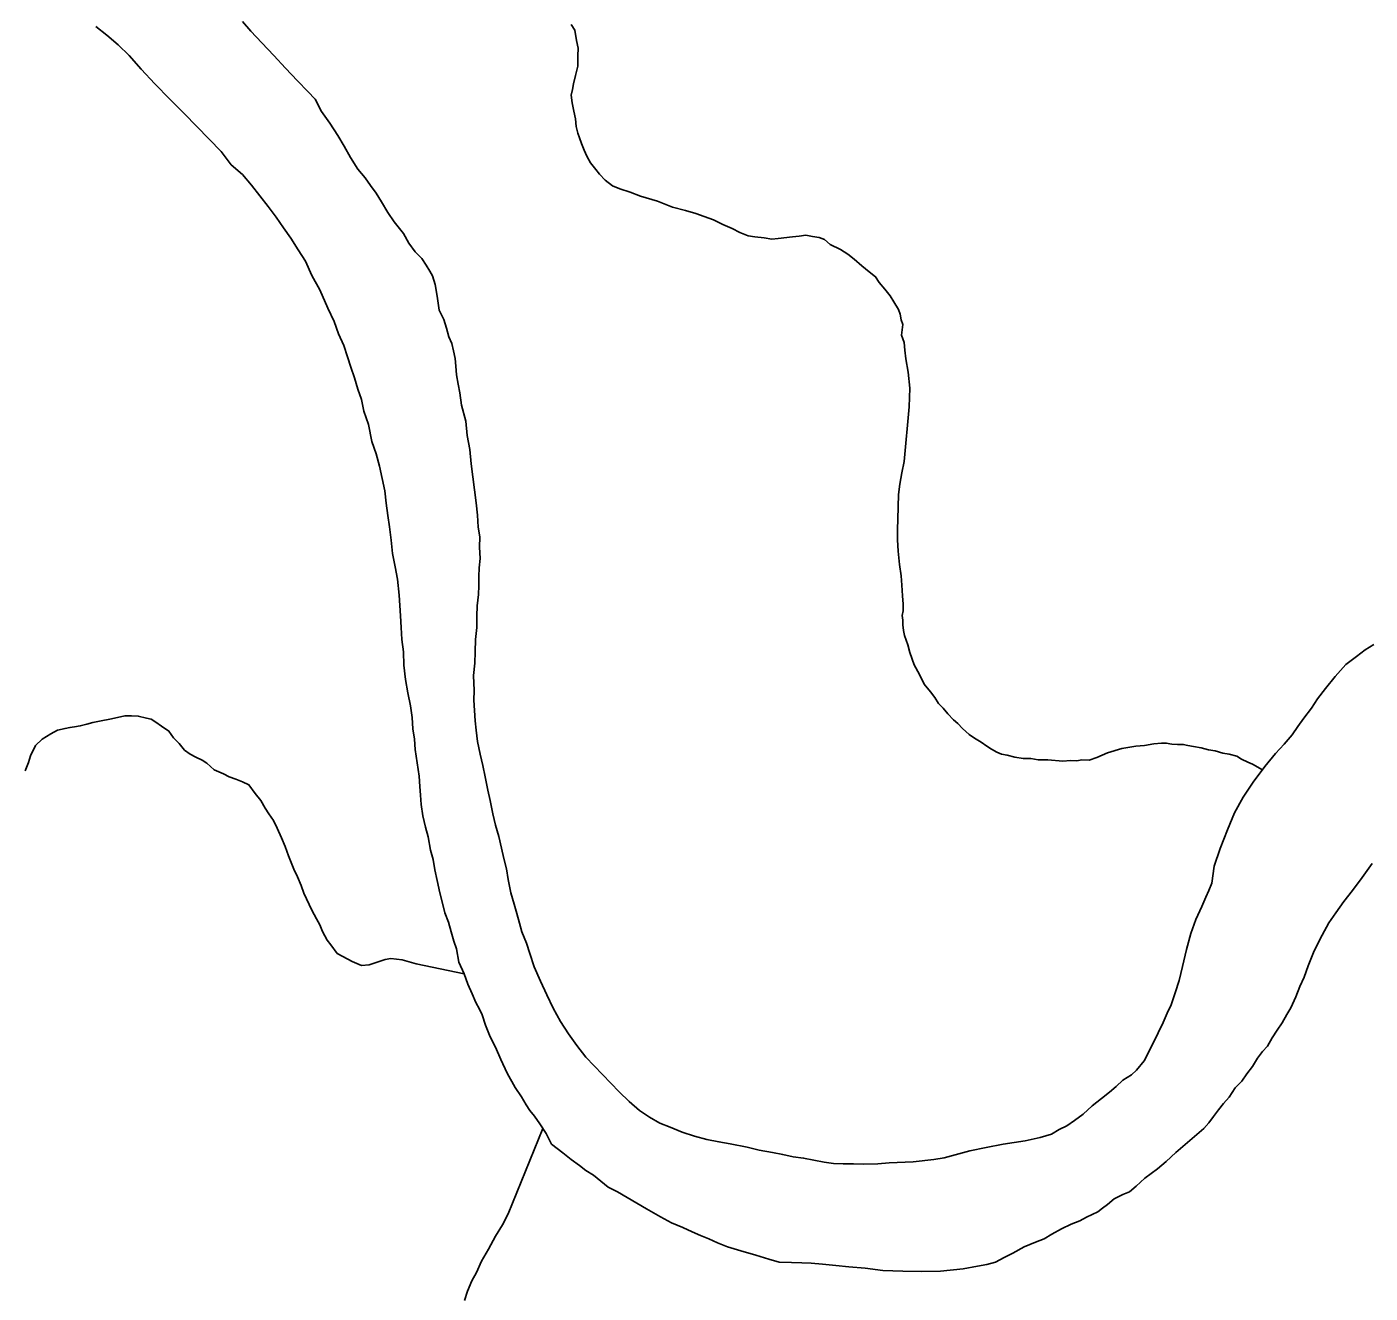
# Model space of a CAD drawing. Extents: x 2.1 to 73.9, y 4 to 26.
# Drawn here: x 46.3737 to 46.6437, y 22.6889 to 22.9435 of the extents above; entities that cross this region are included whole.
import ezdxf

# ---------------------------------------------------------------- set-up
doc = ezdxf.new("R2010")
doc.units = 0
doc.layers.add('GM_X_Major_River', color=7, linetype='Continuous')
doc.layers.add('GM_X_Minor_River', color=7, linetype='Continuous')

msp = doc.modelspace()

# ---------------------------------------------------------------- linework, layer by layer
at = {"layer": 'GM_X_Major_River'}
for points in [[(46.38755, 22.94358), (46.38978, 22.94181), (46.39201, 22.93986), (46.39424, 22.93771), (46.39664, 22.93499), (46.39942, 22.93207), (46.40238, 22.92896), (46.40534, 22.92603), (46.41275, 22.91844), (46.41477, 22.91573), (46.417, 22.91378), (46.41885, 22.91164), (46.4205, 22.90951), (46.42216, 22.90738), (46.42382, 22.90525), (46.42528, 22.90312), (46.42675, 22.901), (46.42821, 22.89868), (46.42967, 22.89636), (46.43093, 22.89348), (46.43257, 22.89059), (46.43418, 22.88694), (46.43545, 22.88425), (46.43633, 22.88176), (46.43742, 22.87946), (46.43812, 22.87716), (46.43882, 22.87505), (46.43953, 22.87295), (46.44023, 22.87065), (46.44094, 22.86854), (46.44145, 22.86625), (46.44234, 22.86357), (46.44301, 22.86013), (46.4439, 22.85764), (46.44459, 22.85516), (46.4451, 22.85267), (46.44561, 22.85019), (46.44593, 22.84772), (46.44625, 22.84524), (46.44657, 22.84295), (46.44688, 22.84029), (46.44719, 22.83762), (46.4477, 22.83495), (46.44821, 22.83247), (46.4485, 22.82923), (46.44864, 22.82714), (46.44878, 22.82505), (46.44891, 22.82276), (46.44904, 22.82029), (46.44936, 22.81782), (46.44948, 22.81515), (46.44979, 22.8123), (46.45029, 22.80962), (46.4508, 22.80695), (46.45112, 22.80467), (46.45125, 22.80238), (46.45158, 22.80029), (46.45172, 22.7982), (46.45253, 22.79286), (46.45267, 22.79076), (46.45282, 22.78905), (46.45296, 22.78715), (46.45328, 22.78486), (46.4538, 22.78257), (46.45432, 22.78066), (46.45482, 22.77799), (46.45534, 22.77607), (46.45567, 22.77398), (46.45619, 22.77187), (46.45669, 22.76939), (46.45721, 22.76729), (46.45773, 22.76538), (46.45845, 22.76346), (46.45897, 22.76155), (46.45949, 22.75964), (46.46002, 22.75811)], [(46.38755, 22.94358), (46.38978, 22.94181), (46.39201, 22.93986), (46.39424, 22.93771), (46.39664, 22.93499), (46.39942, 22.93207), (46.40238, 22.92896), (46.40534, 22.92603), (46.41275, 22.91844), (46.41477, 22.91573), (46.417, 22.91378), (46.41885, 22.91164), (46.4205, 22.90951), (46.42216, 22.90738), (46.42382, 22.90525), (46.42528, 22.90312), (46.42675, 22.901), (46.42821, 22.89868), (46.42967, 22.89636), (46.43093, 22.89348), (46.43257, 22.89059), (46.43418, 22.88694), (46.43545, 22.88425), (46.43633, 22.88176), (46.43742, 22.87946), (46.43812, 22.87716), (46.43882, 22.87505), (46.43953, 22.87295), (46.44023, 22.87065), (46.44094, 22.86854), (46.44145, 22.86625), (46.44234, 22.86357), (46.44301, 22.86013), (46.4439, 22.85764), (46.44459, 22.85516), (46.4451, 22.85267), (46.44561, 22.85019), (46.44593, 22.84772), (46.44625, 22.84524), (46.44657, 22.84295), (46.44688, 22.84029), (46.44719, 22.83762), (46.4477, 22.83495), (46.44821, 22.83247), (46.4485, 22.82923), (46.44864, 22.82714), (46.44878, 22.82505), (46.44891, 22.82276), (46.44904, 22.82029), (46.44936, 22.81782), (46.44948, 22.81515), (46.44979, 22.8123), (46.45029, 22.80962), (46.4508, 22.80695), (46.45112, 22.80467), (46.45125, 22.80238), (46.45158, 22.80029), (46.45172, 22.7982), (46.45253, 22.79286), (46.45267, 22.79076), (46.45282, 22.78905), (46.45296, 22.78715), (46.45328, 22.78486), (46.4538, 22.78257), (46.45432, 22.78066), (46.45482, 22.77799), (46.45534, 22.77607), (46.45567, 22.77398), (46.45619, 22.77187), (46.45669, 22.76939), (46.45721, 22.76729), (46.45773, 22.76538), (46.45845, 22.76346), (46.45897, 22.76155), (46.45949, 22.75964), (46.46002, 22.75811)], [(46.46429, 22.84535), (46.46398, 22.84783), (46.46303, 22.85564), (46.46272, 22.85849), (46.46222, 22.86135), (46.46192, 22.86421), (46.46105, 22.86746), (46.46073, 22.86994), (46.46039, 22.87166), (46.46006, 22.87356), (46.45991, 22.87528), (46.45976, 22.8768), (46.45942, 22.87833), (46.45908, 22.87986), (46.45854, 22.8812), (46.45801, 22.88292), (46.45749, 22.88464), (46.45659, 22.88656), (46.45626, 22.88885), (46.45593, 22.89057), (46.45577, 22.89171), (46.45524, 22.89343), (46.45469, 22.8944), (46.45396, 22.89556), (46.45305, 22.89691), (46.45175, 22.89827), (46.45047, 22.90001), (46.44937, 22.90194), (46.44753, 22.90427), (46.44625, 22.9062), (46.44498, 22.90832), (46.44388, 22.91005), (46.44278, 22.9116), (46.44168, 22.91315), (46.4402, 22.91489), (46.43874, 22.91721), (46.43747, 22.91952), (46.43619, 22.92164), (46.43455, 22.92415), (46.43289, 22.92647), (46.43163, 22.92898), (46.43015, 22.93053), (46.42811, 22.93267), (46.4257, 22.9352), (46.4233, 22.93773), (46.42089, 22.94026), (46.41867, 22.9426), (46.41701, 22.94454)], [(46.41701, 22.94454), (46.41867, 22.9426), (46.42089, 22.94026), (46.4233, 22.93773), (46.4257, 22.9352), (46.42811, 22.93267), (46.43015, 22.93053), (46.43163, 22.92898), (46.43289, 22.92647), (46.43455, 22.92415), (46.43619, 22.92164), (46.43747, 22.91952), (46.43874, 22.91721), (46.4402, 22.91489), (46.44168, 22.91315), (46.44278, 22.9116), (46.44388, 22.91005), (46.44498, 22.90832), (46.44625, 22.9062), (46.44753, 22.90427), (46.44937, 22.90194), (46.45047, 22.90001), (46.45175, 22.89827), (46.45305, 22.89691), (46.45396, 22.89556), (46.45469, 22.8944), (46.45524, 22.89343), (46.45577, 22.89171), (46.45593, 22.89057), (46.45626, 22.88885), (46.45659, 22.88656), (46.45749, 22.88464), (46.45801, 22.88292), (46.45854, 22.8812), (46.45908, 22.87986), (46.45942, 22.87833), (46.45976, 22.8768), (46.45991, 22.87528), (46.46006, 22.87356), (46.46039, 22.87166), (46.46073, 22.86994), (46.46105, 22.86746), (46.46192, 22.86421), (46.46222, 22.86135), (46.46272, 22.85849), (46.46303, 22.85564), (46.46398, 22.84783), (46.46429, 22.84535)], [(46.60453, 22.74931), (46.60371, 22.74686), (46.60291, 22.74517), (46.6021, 22.74329), (46.6011, 22.74123), (46.6003, 22.73954), (46.5983, 22.7356), (46.59673, 22.73374), (46.59576, 22.73282), (46.59402, 22.73172), (46.59266, 22.73043), (46.59131, 22.72932), (46.58975, 22.72803), (46.58782, 22.72656), (46.58607, 22.7249), (46.58432, 22.72361), (46.58278, 22.72251), (46.58124, 22.72179), (46.5797, 22.72088), (46.5774, 22.72018), (46.57435, 22.7195), (46.56996, 22.71885), (46.56653, 22.71818), (46.56328, 22.7175), (46.55812, 22.71611), (46.55602, 22.71579), (46.55183, 22.71532), (46.54707, 22.71507), (46.54479, 22.71493), (46.54194, 22.71482), (46.53985, 22.71487), (46.53776, 22.71492), (46.53587, 22.71497), (46.53397, 22.71521), (46.53189, 22.71564), (46.52982, 22.71607), (46.52773, 22.71632), (46.52565, 22.71675), (46.52358, 22.71718), (46.52093, 22.71763), (46.51847, 22.71826), (46.51507, 22.71892), (46.5128, 22.71935), (46.51035, 22.7198), (46.50789, 22.72043), (46.50544, 22.72125), (46.503, 22.72226), (46.50093, 22.72307), (46.49887, 22.72427), (46.49682, 22.72565), (46.49477, 22.72741), (46.49273, 22.72936), (46.48607, 22.73636), (46.48423, 22.73869), (46.48258, 22.74101), (46.48093, 22.74352), (46.47948, 22.74622), (46.47821, 22.74891), (46.47695, 22.7516), (46.47569, 22.75448), (46.47481, 22.75716), (46.4741, 22.75927), (46.47321, 22.76157), (46.47269, 22.76329), (46.47216, 22.7652), (46.47164, 22.76712), (46.47094, 22.76941), (46.47044, 22.77208), (46.47011, 22.77418), (46.46959, 22.77628), (46.46908, 22.77838), (46.46856, 22.78068), (46.46786, 22.78297), (46.46735, 22.78527), (46.46685, 22.78794), (46.46633, 22.79004), (46.46582, 22.79271), (46.46531, 22.795), (46.4648, 22.79729), (46.46429, 22.79978), (46.46397, 22.80206), (46.46383, 22.80396), (46.46369, 22.80606), (46.46355, 22.80815), (46.4636, 22.81005), (46.46349, 22.81309), (46.46374, 22.81555), (46.46379, 22.81783), (46.46386, 22.8203), (46.46411, 22.82276), (46.46416, 22.82503), (46.46422, 22.82712), (46.46446, 22.82939), (46.46451, 22.8311), (46.46455, 22.833), (46.4646, 22.83471), (46.46483, 22.8366), (46.4647, 22.83888), (46.46475, 22.84097), (46.46442, 22.84288), (46.46429, 22.84535)], [(46.46429, 22.84535), (46.46442, 22.84288), (46.46475, 22.84097), (46.4647, 22.83888), (46.46483, 22.8366), (46.4646, 22.83471), (46.46455, 22.833), (46.46451, 22.8311), (46.46446, 22.82939), (46.46422, 22.82712), (46.46416, 22.82503), (46.46411, 22.82276), (46.46386, 22.8203), (46.46379, 22.81783), (46.46374, 22.81555), (46.46349, 22.81309), (46.4636, 22.81005), (46.46355, 22.80815), (46.46369, 22.80606), (46.46383, 22.80396), (46.46397, 22.80206), (46.46429, 22.79978), (46.4648, 22.79729), (46.46531, 22.795), (46.46582, 22.79271), (46.46633, 22.79004), (46.46685, 22.78794), (46.46735, 22.78527), (46.46786, 22.78297), (46.46856, 22.78068), (46.46908, 22.77838), (46.46959, 22.77628), (46.47011, 22.77418), (46.47044, 22.77208), (46.47094, 22.76941), (46.47164, 22.76712), (46.47216, 22.7652), (46.47269, 22.76329), (46.47321, 22.76157), (46.4741, 22.75927), (46.47481, 22.75716), (46.47569, 22.75448), (46.47695, 22.7516), (46.47821, 22.74891), (46.47948, 22.74622), (46.48093, 22.74352), (46.48258, 22.74101), (46.48423, 22.73869), (46.48607, 22.73636), (46.49273, 22.72936), (46.49477, 22.72741), (46.49682, 22.72565), (46.49887, 22.72427), (46.50093, 22.72307), (46.503, 22.72226), (46.50544, 22.72125), (46.50789, 22.72043), (46.51035, 22.7198), (46.5128, 22.71935), (46.51507, 22.71892), (46.51847, 22.71826), (46.52093, 22.71763), (46.52358, 22.71718), (46.52565, 22.71675), (46.52773, 22.71632), (46.52982, 22.71607), (46.53189, 22.71564), (46.53397, 22.71521), (46.53587, 22.71497), (46.53776, 22.71492), (46.53985, 22.71487), (46.54194, 22.71482), (46.54479, 22.71493), (46.54707, 22.71507), (46.55183, 22.71532), (46.55602, 22.71579), (46.55812, 22.71611), (46.56328, 22.7175), (46.56653, 22.71818), (46.56996, 22.71885), (46.57435, 22.7195), (46.5774, 22.72018), (46.5797, 22.72088), (46.58124, 22.72179), (46.58278, 22.72251), (46.58432, 22.72361), (46.58607, 22.7249), (46.58782, 22.72656), (46.58975, 22.72803), (46.59131, 22.72932), (46.59266, 22.73043), (46.59402, 22.73172), (46.59576, 22.73282), (46.59673, 22.73374), (46.5983, 22.7356), (46.6003, 22.73954), (46.6011, 22.74123), (46.6021, 22.74329), (46.60291, 22.74517), (46.60371, 22.74686), (46.60453, 22.74931)], [(46.64446, 22.81931), (46.64272, 22.81822), (46.64098, 22.81693), (46.63885, 22.81528), (46.6367, 22.81286), (46.63474, 22.81044), (46.63317, 22.8084), (46.63198, 22.80653), (46.63041, 22.80448), (46.62923, 22.8028), (46.62805, 22.80112), (46.62648, 22.79926), (46.62473, 22.79741), (46.62257, 22.7948), (46.62021, 22.79163), (46.61824, 22.78865), (46.61645, 22.78546), (46.61504, 22.78208), (46.61361, 22.77832), (46.61238, 22.77474), (46.61192, 22.77134), (46.61131, 22.76983), (46.61071, 22.76852), (46.6099, 22.76664), (46.6087, 22.76401), (46.60768, 22.76119), (46.60684, 22.75798), (46.60599, 22.75459), (46.60535, 22.75175), (46.60453, 22.74931)], [(46.60453, 22.74931), (46.60535, 22.75175), (46.60599, 22.75459), (46.60684, 22.75798), (46.60768, 22.76119), (46.6087, 22.76401), (46.6099, 22.76664), (46.61071, 22.76852), (46.61131, 22.76983), (46.61192, 22.77134), (46.61238, 22.77474), (46.61361, 22.77832), (46.61504, 22.78208), (46.61645, 22.78546), (46.61824, 22.78865), (46.62021, 22.79163), (46.62257, 22.7948), (46.62473, 22.79741), (46.62648, 22.79926), (46.62805, 22.80112), (46.62923, 22.8028), (46.63041, 22.80448), (46.63198, 22.80653), (46.63317, 22.8084), (46.63474, 22.81044), (46.6367, 22.81286), (46.63885, 22.81528), (46.64098, 22.81693), (46.64272, 22.81822), (46.64446, 22.81931)], [(46.63126, 22.7547), (46.63247, 22.75771), (46.63407, 22.7609), (46.63546, 22.76333), (46.63684, 22.76539), (46.63842, 22.76762), (46.64018, 22.76986), (46.64215, 22.77247), (46.64412, 22.77527)], [(46.63126, 22.7547), (46.63247, 22.75771), (46.63407, 22.7609), (46.63546, 22.76333), (46.63684, 22.76539), (46.63842, 22.76762), (46.64018, 22.76986), (46.64215, 22.77247), (46.64412, 22.77527)], [(46.46002, 22.75811), (46.46052, 22.75543), (46.46161, 22.75313), (46.46231, 22.75102), (46.46321, 22.7491), (46.46393, 22.74737), (46.46466, 22.74602), (46.4652, 22.74487), (46.46591, 22.74276), (46.4668, 22.74046), (46.46788, 22.73834), (46.46896, 22.73585), (46.47022, 22.73316), (46.47186, 22.73027), (46.47314, 22.72834), (46.47405, 22.72679), (46.47478, 22.72564), (46.4757, 22.72447), (46.47681, 22.72293), (46.47809, 22.721), (46.47917, 22.71888), (46.48141, 22.71711), (46.48308, 22.71574), (46.48476, 22.71456), (46.48607, 22.71358), (46.48756, 22.71259), (46.48905, 22.71141), (46.49054, 22.71023), (46.49242, 22.70924), (46.49822, 22.70586), (46.50103, 22.70427), (46.50328, 22.70307), (46.50553, 22.70207), (46.50741, 22.70126), (46.5091, 22.70046), (46.5108, 22.69984), (46.51249, 22.69904), (46.51455, 22.69823), (46.51719, 22.6974), (46.52021, 22.69657), (46.52285, 22.69574), (46.52492, 22.69512), (46.52739, 22.69505), (46.52948, 22.695), (46.53138, 22.69495), (46.53365, 22.69471), (46.5363, 22.69445), (46.53896, 22.69419), (46.54218, 22.69392), (46.54577, 22.69345), (46.54976, 22.69335), (46.55356, 22.69325), (46.55736, 22.69335), (46.56193, 22.6938), (46.56479, 22.6943), (46.5667, 22.69463), (46.56842, 22.69515), (46.57015, 22.69606), (46.57188, 22.69696), (46.57419, 22.69823), (46.57649, 22.69913), (46.57822, 22.69984), (46.57976, 22.70075), (46.58169, 22.70184), (46.58361, 22.70274), (46.58534, 22.70346), (46.58669, 22.70418), (46.58784, 22.70472), (46.58899, 22.70526), (46.58996, 22.706), (46.59093, 22.70673), (46.59229, 22.70784), (46.59402, 22.70874), (46.59536, 22.70928), (46.59672, 22.71039), (46.59847, 22.71205), (46.60099, 22.71388), (46.60273, 22.71536), (46.60468, 22.71721), (46.61031, 22.722), (46.61128, 22.72312), (46.61227, 22.72442), (46.61325, 22.72573), (46.61423, 22.72703), (46.6154, 22.72833), (46.61659, 22.7302), (46.61795, 22.73149), (46.61894, 22.73299), (46.62011, 22.73448), (46.62111, 22.73616), (46.62209, 22.73746), (46.62307, 22.73858), (46.62406, 22.74026), (46.62505, 22.74176), (46.62603, 22.74325), (46.62702, 22.74494), (46.62782, 22.74625), (46.62882, 22.7485), (46.62963, 22.75057), (46.63044, 22.75245), (46.63126, 22.7547)], [(46.46002, 22.75811), (46.46052, 22.75543), (46.46161, 22.75313), (46.46231, 22.75102), (46.46321, 22.7491), (46.46393, 22.74737), (46.46466, 22.74602), (46.4652, 22.74487), (46.46591, 22.74276), (46.4668, 22.74046), (46.46788, 22.73834), (46.46896, 22.73585), (46.47022, 22.73316), (46.47186, 22.73027), (46.47314, 22.72834), (46.47405, 22.72679), (46.47478, 22.72564), (46.4757, 22.72447), (46.47681, 22.72293), (46.47809, 22.721), (46.47917, 22.71888), (46.48141, 22.71711), (46.48308, 22.71574), (46.48476, 22.71456), (46.48607, 22.71358), (46.48756, 22.71259), (46.48905, 22.71141), (46.49054, 22.71023), (46.49242, 22.70924), (46.49822, 22.70586), (46.50103, 22.70427), (46.50328, 22.70307), (46.50553, 22.70207), (46.50741, 22.70126), (46.5091, 22.70046), (46.5108, 22.69984), (46.51249, 22.69904), (46.51455, 22.69823), (46.51719, 22.6974), (46.52021, 22.69657), (46.52285, 22.69574), (46.52492, 22.69512), (46.52739, 22.69505), (46.52948, 22.695), (46.53138, 22.69495), (46.53365, 22.69471), (46.5363, 22.69445), (46.53896, 22.69419), (46.54218, 22.69392), (46.54577, 22.69345), (46.54976, 22.69335), (46.55356, 22.69325), (46.55736, 22.69335), (46.56193, 22.6938), (46.56479, 22.6943), (46.5667, 22.69463), (46.56842, 22.69515), (46.57015, 22.69606), (46.57188, 22.69696), (46.57419, 22.69823), (46.57649, 22.69913), (46.57822, 22.69984), (46.57976, 22.70075), (46.58169, 22.70184), (46.58361, 22.70274), (46.58534, 22.70346), (46.58669, 22.70418), (46.58784, 22.70472), (46.58899, 22.70526), (46.58996, 22.706), (46.59093, 22.70673), (46.59229, 22.70784), (46.59402, 22.70874), (46.59536, 22.70928), (46.59672, 22.71039), (46.59847, 22.71205), (46.60099, 22.71388), (46.60273, 22.71536), (46.60468, 22.71721), (46.61031, 22.722), (46.61128, 22.72312), (46.61227, 22.72442), (46.61325, 22.72573), (46.61423, 22.72703), (46.6154, 22.72833), (46.61659, 22.7302), (46.61795, 22.73149), (46.61894, 22.73299), (46.62011, 22.73448), (46.62111, 22.73616), (46.62209, 22.73746), (46.62307, 22.73858), (46.62406, 22.74026), (46.62505, 22.74176), (46.62603, 22.74325), (46.62702, 22.74494), (46.62782, 22.74625), (46.62882, 22.7485), (46.62963, 22.75057), (46.63044, 22.75245), (46.63126, 22.7547)]]:
    msp.add_lwpolyline(points, dxfattribs=at)
at = {"layer": 'GM_X_Minor_River'}
for points in [[(46.4831, 22.944), (46.48383, 22.94284), (46.48415, 22.94074), (46.48449, 22.93922), (46.48446, 22.9377), (46.48441, 22.93561), (46.48398, 22.93372), (46.48356, 22.93202), (46.48334, 22.93089), (46.48312, 22.92976), (46.48327, 22.92823), (46.48361, 22.92652), (46.48395, 22.92499), (46.4841, 22.92346), (46.48445, 22.92213), (46.4848, 22.92117), (46.48515, 22.92002), (46.48569, 22.91868), (46.48623, 22.91752), (46.48696, 22.91618), (46.48806, 22.91482), (46.4888, 22.91385), (46.48991, 22.91268), (46.4914, 22.91151), (46.4929, 22.9109), (46.49498, 22.91028), (46.49705, 22.90946), (46.50044, 22.90843), (46.50345, 22.90721), (46.50609, 22.90657), (46.50816, 22.90595), (46.50986, 22.90534), (46.51174, 22.90472), (46.51362, 22.90373), (46.5155, 22.90292), (46.51699, 22.90212), (46.51869, 22.90151), (46.52001, 22.90128), (46.52191, 22.90105), (46.52342, 22.90082), (46.52475, 22.90097), (46.52761, 22.90128), (46.52894, 22.90144), (46.53028, 22.90159), (46.5316, 22.90137), (46.53293, 22.90115), (46.53405, 22.90074), (46.53517, 22.89976), (46.53723, 22.89876), (46.53873, 22.89777), (46.54003, 22.89679), (46.54152, 22.89542), (46.54301, 22.89424), (46.54431, 22.89326), (46.54505, 22.8921), (46.54615, 22.89075), (46.54726, 22.88939), (46.54799, 22.88823), (46.5489, 22.88669), (46.54925, 22.88573), (46.54942, 22.88459), (46.54977, 22.88363), (46.54953, 22.88154), (46.55006, 22.88001), (46.55021, 22.87849), (46.55036, 22.87678), (46.55086, 22.8741), (46.55116, 22.87087), (46.55107, 22.86707), (46.55003, 22.85609), (46.54959, 22.85382), (46.54916, 22.85155), (46.54892, 22.84947), (46.54885, 22.847), (46.54879, 22.84453), (46.54874, 22.84245), (46.54869, 22.84036), (46.54882, 22.83808), (46.54913, 22.83541), (46.54946, 22.83312), (46.5496, 22.83122), (46.54974, 22.82913), (46.54988, 22.82741), (46.54985, 22.82609), (46.54964, 22.82514), (46.5498, 22.82419), (46.54978, 22.82324), (46.54994, 22.8221), (46.55011, 22.82114), (46.55046, 22.82018)], [(46.55046, 22.82018), (46.55082, 22.81923), (46.55116, 22.8177), (46.55205, 22.81521), (46.55314, 22.81328), (46.55404, 22.81136), (46.55533, 22.80981), (46.55625, 22.80864), (46.55698, 22.80748), (46.55791, 22.80651), (46.55883, 22.80535), (46.55994, 22.80418), (46.56087, 22.8034), (46.56179, 22.80243), (46.56309, 22.80125), (46.56421, 22.80046), (46.56552, 22.79967), (46.56664, 22.79888), (46.56758, 22.79829), (46.5687, 22.79769), (46.56964, 22.79729), (46.57078, 22.79707), (46.57229, 22.79665), (46.57399, 22.79642), (46.57551, 22.79638), (46.57702, 22.79615), (46.57892, 22.7961), (46.58195, 22.79584), (46.58348, 22.79599), (46.5848, 22.79595), (46.58576, 22.79612), (46.58728, 22.79608), (46.58881, 22.79661), (46.59092, 22.79751), (46.59379, 22.79838), (46.59665, 22.79888), (46.59837, 22.79903), (46.60027, 22.79936), (46.6018, 22.79951), (46.60275, 22.79948), (46.60388, 22.79927), (46.60502, 22.79924), (46.60616, 22.79921), (46.6071, 22.79899), (46.60824, 22.79878), (46.60975, 22.79855), (46.61126, 22.79813), (46.61258, 22.79791), (46.61409, 22.79749), (46.61542, 22.79726), (46.61693, 22.79685), (46.61786, 22.79625), (46.61917, 22.79565), (46.62011, 22.79525), (46.62208, 22.79414)], [(46.46162, 22.75309), (46.45197, 22.75508), (46.44914, 22.75591), (46.44687, 22.75616), (46.44572, 22.756), (46.44247, 22.75494), (46.44094, 22.75479), (46.43907, 22.7556), (46.43719, 22.7566), (46.43607, 22.75719), (46.43478, 22.75894), (46.43405, 22.7599), (46.43314, 22.76164), (46.4326, 22.76298), (46.43187, 22.76414), (46.43097, 22.76587), (46.43042, 22.76702), (46.42988, 22.76818), (46.42934, 22.76933), (46.42881, 22.77086), (46.42809, 22.77259), (46.42737, 22.77413), (46.42684, 22.77547), (46.4263, 22.77681), (46.42559, 22.77873), (46.42487, 22.78046), (46.42397, 22.78238), (46.42325, 22.78392), (46.42233, 22.78527), (46.4216, 22.78643), (46.42069, 22.78797), (46.41959, 22.78933), (46.4183, 22.79107), (46.41699, 22.79167), (46.41567, 22.79227), (46.41435, 22.79269), (46.41323, 22.79328), (46.41135, 22.79409), (46.40986, 22.79546), (46.40893, 22.79605), (46.40761, 22.79666), (46.40649, 22.79725), (46.40537, 22.79804), (46.40426, 22.7994), (46.40315, 22.80057), (46.40224, 22.80192), (46.40074, 22.80291), (46.39962, 22.80369), (46.39869, 22.80429), (46.39774, 22.8045), (46.39605, 22.80493), (46.39472, 22.80496), (46.39339, 22.80499), (46.39186, 22.80465), (46.39033, 22.80431), (46.38861, 22.80397), (46.3869, 22.80364), (46.38575, 22.80329), (46.38441, 22.80294), (46.38327, 22.80278), (46.38231, 22.80261), (46.38136, 22.80245), (46.37983, 22.80211), (46.37848, 22.80138), (46.37675, 22.80029), (46.37538, 22.79899), (46.37438, 22.79693), (46.37397, 22.79561), (46.37336, 22.79392)], [(46.47741, 22.72202), (46.47046, 22.70486), (46.46927, 22.70261), (46.46788, 22.70036), (46.46649, 22.69774), (46.4651, 22.69531), (46.46409, 22.69305), (46.4631, 22.69137), (46.46229, 22.6893), (46.46167, 22.68742)]]:
    msp.add_lwpolyline(points, dxfattribs=at)

doc.saveas('drawing.dxf')
